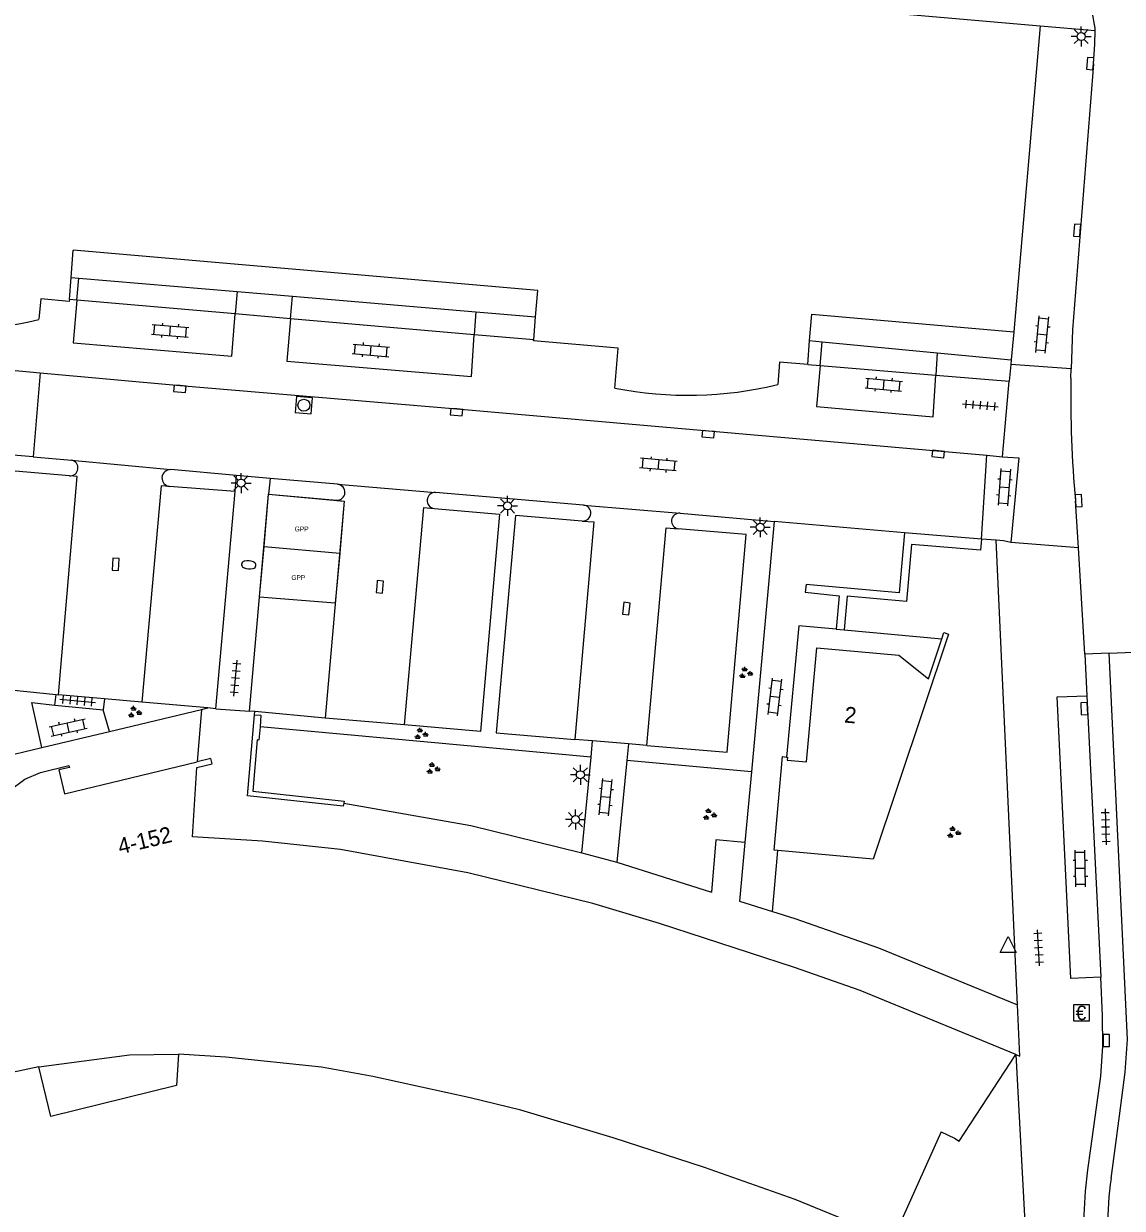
# Model space of a CAD drawing. Extents: x 131000 to 133014, y 396499 to 399001.
# Drawn here: x 132796.9 to 132865.6, y 396777.6 to 396851.7 of the extents above; entities that cross this region are included whole.
import ezdxf

# ---------------------------------------------------------------- set-up
doc = ezdxf.new("R2010")
doc.units = 0
for name, color, linetype in [('bp-grn-parkeervak', 7, 'Continuous'), ('gg-afsc-muur', 7, 'Continuous'), ('gg-anno-huisnummerreeks BGT', 7, 'Continuous'), ('gg-bbg-hoofdgebouw', 7, 'Continuous'), ('gg-bbg-onder overbouw', 7, 'Continuous'), ('gg-bbg-pand overbouw', 7, 'Continuous'), ('gg-knt-verharding', 7, 'Continuous'), ('gg-knt-verharding nz', 7, 'Continuous'), ('gt-grn-groengrens', 7, 'Continuous'), ('gt-grn-weggrens', 7, 'Continuous'), ('gt-symb-betaalautomaat', 7, 'Continuous'), ('gt-symb-brandkraan', 7, 'Continuous'), ('gt-symb-groenvak', 7, 'Continuous'), ('gt-symb-klinker verharding', 7, 'Continuous'), ('gt-symb-kolk', 7, 'Continuous'), ('gt-symb-lichtmast', 7, 'Continuous'), ('gt-symb-rioolschacht', 7, 'Continuous'), ('gt-symb-tegel verharding', 7, 'Continuous'), ('gt-symb-waterafsluiter', 7, 'Continuous'), ('kenmerkpunt gehandicapten parkeerplaats', 7, 'Continuous')]:
    doc.layers.add(name, color=color, linetype=linetype)

# ---------------------------------------------------------------- blocks, each defined once
blk = doc.blocks.new('gt0-KOLK')
at = {"layer": 'gt-symb-kolk'}
blk.add_lwpolyline([(0, 0), (0.375, 0), (0.375, 0.4), (-0.375, 0.4), (-0.375, 0), (0, 0)], dxfattribs=at)
blk = doc.blocks.new('gt0-KL1')
at = {"layer": 'gt-symb-klinker verharding'}
for p, q in [((-1.15, 0.3), (1.15, 0.3)), ((-1, -0.3), (-1, 0.3)), ((-0.5, 0.3), (-0.5, 0.45)), ((0, -0.3), (0, 0.3)), ((0.5, 0.3), (0.5, 0.45)), ((1, -0.3), (1, 0.3)), ((-1.15, -0.3), (1.15, -0.3)), ((-0.5, -0.45), (-0.5, -0.3)), ((0.5, -0.45), (0.5, -0.3))]:
    blk.add_line(p, q, dxfattribs=at)
blk = doc.blocks.new('gt0-LMAST')
at = {"layer": 'gt-symb-lichtmast'}
for p, q in [((-0.182, 0.173), (-0.447, 0.438)), ((-0.005, 0.246), (-0.005, 0.621)), ((0.172, 0.173), (0.437, 0.438)), ((-0.255, -0.004), (-0.63, -0.004)), ((-0.182, -0.181), (-0.447, -0.446)), ((-0.005, -0.254), (-0.005, -0.629)), ((0.437, -0.446), (0.172, -0.181)), ((0.245, -0.004), (0.62, -0.004))]:
    blk.add_line(p, q, dxfattribs=at)
blk.add_circle((-0.005, -0.004), 0.25, dxfattribs=at)
blk = doc.blocks.new('gt0-TEG1')
at = {"layer": 'gt-symb-tegel verharding'}
for p, q in [((-1.125, 0), (1.125, 0)), ((-0.9, -0.25), (-0.9, 0.25)), ((-0.45, -0.25), (-0.45, 0.25)), ((0, -0.25), (0, 0.25)), ((0.45, -0.25), (0.45, 0.25)), ((0.9, -0.25), (0.9, 0.25))]:
    blk.add_line(p, q, dxfattribs=at)
blk = doc.blocks.new('gt0-RS')
at = {"layer": 'gt-symb-rioolschacht'}
blk.add_lwpolyline([(-0.5, -0.5), (0.5, -0.5), (0.5, 0.5), (-0.5, 0.5)], close=True, dxfattribs=at)
blk.add_circle((0, 0), 0.375, dxfattribs=at)
blk = doc.blocks.new('gt0-GRVAK')
at = {"layer": 'gt-symb-groenvak'}
for p, q in [((-0.11, 0.189), (-0.228, 0.24)), ((-0.182, 0.153), (0.088, 0.153)), ((-0.091, 0.211), (-0.156, 0.322)), ((-0.047, 0.214), (-0.047, 0.393)), ((-0.004, 0.211), (0.061, 0.322)), ((0.015, 0.189), (0.133, 0.24)), ((0.262, -0.052), (0.197, 0.059)), ((0.305, -0.049), (0.305, 0.13)), ((0.349, -0.052), (0.414, 0.059)), ((-0.245, -0.228), (-0.363, -0.177)), ((-0.318, -0.264), (-0.047, -0.264)), ((-0.226, -0.206), (-0.291, -0.095)), ((-0.183, -0.203), (-0.183, -0.024)), ((-0.139, -0.206), (-0.074, -0.095)), ((-0.12, -0.228), (-0.002, -0.177)), ((0.243, -0.074), (0.125, -0.023)), ((0.17, -0.11), (0.441, -0.11)), ((0.368, -0.074), (0.486, -0.023))]:
    blk.add_line(p, q, dxfattribs=at)
blk = doc.blocks.new('gt0-BR')
at = {"layer": 'gt-symb-brandkraan'}
for centre, radius, start, end in [((-0.244, 0), 0.206, 107.56694, 252.43307), ((0.599, -2.664), 3, 106.89205, 107.56694), ((0, -0.691), 0.938, 73.10799, 106.89205), ((-0.599, -2.664), 3, 72.43309, 73.10799), ((0.244, 0), 0.206, 287.56695, 72.43309), ((0.599, 2.664), 3, 252.43307, 253.10797), ((0, 0.691), 0.938, 253.10797, 286.89206), ((-0.599, 2.664), 3, 286.89206, 287.56695)]:
    blk.add_arc(centre, radius, start, end, dxfattribs=at)
blk = doc.blocks.new('gt0-WAFSL')
at = {"layer": 'gt-symb-waterafsluiter'}
for p, q in [((-0.5, -0.333), (0, 0.667)), ((0, 0.667), (0.5, -0.333)), ((0.5, -0.333), (-0.5, -0.333))]:
    blk.add_line(p, q, dxfattribs=at)
blk = doc.blocks.new('gt0-BA')
at = {"layer": 'gt-symb-betaalautomaat'}
blk.add_lwpolyline([(-0.498, -0.507), (0.502, -0.507), (0.502, 0.493), (-0.498, 0.493)], close=True, dxfattribs=at)
blk.add_text('€', height=0.9, dxfattribs=at).set_placement((-0.357, -0.457))

msp = doc.modelspace()

# ---------------------------------------------------------------- linework, layer by layer
at = {"layer": 'bp-grn-parkeervak'}
msp.add_line((132811.943, 396819.026), (132816.677, 396818.61), dxfattribs=at)
for points in [[(132811.943, 396819.026), (132812.229, 396822.286), (132816.964, 396821.862), (132816.677, 396818.61)], [(132816.677, 396818.61), (132816.4, 396815.48), (132811.664, 396815.849), (132811.943, 396819.026)]]:
    msp.add_lwpolyline(points, dxfattribs=at)
at = {"layer": 'gg-afsc-muur'}
for points in [[(132816.935, 396802.956), (132816.902, 396802.778), (132810.907, 396803.415), (132811.354, 396808.478)], [(132811.354, 396808.478), (132811.754, 396808.458), (132811.696, 396807.739)], [(132811.696, 396807.739), (132811.629, 396806.905), (132811.512, 396806.923), (132811.254, 396803.712), (132816.96, 396803.095), (132816.935, 396802.956)]]:
    msp.add_lwpolyline(points, dxfattribs=at)
at = {"layer": 'gg-bbg-hoofdgebouw'}
for p, q in [((132860.51, 396851.58), (132858.85, 396832.44)), ((132858.985, 396787.237), (132856.86, 396788.112))]:
    msp.add_line(p, q, dxfattribs=at)
for points in [[(132721.538, 396862.94), (132721.6, 396863.65), (132860.51, 396851.58)], [(132799.766, 396834.463), (132799.757, 396834.348), (132797.982, 396834.507), (132797.856, 396833.225)], [(132833.887, 396828.928), (132834.095, 396831.416), (132828.813, 396831.881), (132828.818, 396831.937)], [(132845.958, 396830.406), (132844.194, 396830.547), (132844.086, 396829.15)], [(132854.349, 396813.235), (132854.482, 396813.636), (132854.773, 396813.543), (132850.057, 396799.469), (132844.09, 396800.007)], [(132844.622, 396805.85), (132844.687, 396805.842), (132844.665, 396805.661), (132845.878, 396805.555), (132846.532, 396812.679), (132851.667, 396812.224), (132853.521, 396810.743), (132854.349, 396813.235)], [(132856.86, 396788.112), (132849.237, 396791.25), (132845.123, 396792.682), (132836.678, 396795.435), (132832.524, 396796.693), (132824.685, 396798.614), (132816.725, 396800.058), (132811.849, 396800.58), (132807.465, 396800.858), (132807.737, 396805.2), (132808.692, 396805.43), (132808.607, 396805.748), (132807.767, 396805.546)], [(132844.09, 396800.007), (132843.859, 396800.028), (132844.381, 396805.879), (132844.622, 396805.85)], [(132797.859, 396786.468), (132793.229, 396785.495), (132787.046, 396784.442), (132782.576, 396783.777), (132775.676, 396783.109), (132769.668, 396782.694), (132762.706, 396782.371), (132758.2, 396782.397), (132751.885, 396782.61), (132747.367, 396782.895), (132740.472, 396783.731), (132734.503, 396784.555), (132727.62, 396785.69), (132722.164, 396786.898)], [(132854.301, 396782.397), (132851.293, 396775.68), (132845.182, 396778.182), (132839.494, 396780.167), (132833.778, 396782.034), (132828.015, 396783.772), (132824.835, 396784.537), (132818.751, 396785.87), (132815.533, 396786.449), (132809.559, 396787.07), (132806.596, 396787.264)], [(132854.301, 396782.397), (132855.15, 396782.017), (132855.436, 396781.832), (132858.985, 396787.237)]]:
    msp.add_lwpolyline(points, dxfattribs=at)
for centre, radius, start, end in [((132792.162, 396856.212), 23.682, 258.9935, 283.91133), ((132838.484, 396852.146), 23.669, 258.80196, 283.69194)]:
    msp.add_arc(centre, radius, start, end, dxfattribs=at)
at = {"layer": 'gg-bbg-onder overbouw'}
for p, q in [((132799.873, 396835.849), (132800.006, 396837.56)), ((132829.076, 396835.031), (132800.006, 396837.56)), ((132799.766, 396834.463), (132799.873, 396835.849)), ((132828.938, 396833.373), (132829.076, 396835.031)), ((132846.078, 396831.903), (132846.209, 396833.54)), ((132846.209, 396833.54), (132858.85, 396832.44)), ((132828.818, 396831.937), (132828.938, 396833.373)), ((132845.958, 396830.406), (132846.078, 396831.903))]:
    msp.add_line(p, q, dxfattribs=at)
for points in [[(132794.928, 396800.904), (132795.067, 396801.991), (132795.463, 396802.982), (132796.089, 396803.798), (132796.973, 396804.462), (132797.956, 396804.879), (132799.742, 396805.32), (132799.77, 396805.203), (132799.109, 396805.044), (132799.47, 396803.547), (132807.767, 396805.546)], [(132797.859, 396786.468), (132803.518, 396787.219), (132806.596, 396787.264)]]:
    msp.add_lwpolyline(points, dxfattribs=at)
at = {"layer": 'gg-bbg-pand overbouw'}
for p, q in [((132800.238, 396834.422), (132799.766, 396834.463)), ((132810.146, 396833.561), (132800.238, 396834.422)), ((132813.603, 396833.26), (132810.146, 396833.561)), ((132825.098, 396832.26), (132813.603, 396833.26)), ((132828.818, 396831.937), (132825.098, 396832.26)), ((132858.85, 396832.44), (132858.686, 396830.688)), ((132858.686, 396830.688), (132858.658, 396830.393)), ((132845.958, 396830.406), (132846.735, 396830.341)), ((132846.735, 396830.341), (132853.98, 396829.734)), ((132858.658, 396830.393), (132858.56, 396829.35)), ((132853.98, 396829.734), (132858.56, 396829.35)), ((132802.277, 396807.447), (132808.042, 396808.822)), ((132808.042, 396808.822), (132807.767, 396805.546)), ((132798.044, 396806.437), (132802.277, 396807.447)), ((132793.295, 396805.304), (132798.044, 396806.437))]:
    msp.add_line(p, q, dxfattribs=at)
msp.add_lwpolyline([(132806.596, 396787.264), (132806.467, 396785.298), (132798.605, 396783.374), (132797.859, 396786.468)], dxfattribs=at)
at = {"layer": 'gg-knt-verharding'}
for p, q in [((132793.256, 396830.306), (132797.936, 396829.887)), ((132797.936, 396829.887), (132797.497, 396824.624)), ((132862.439, 396830.124), (132858.658, 396830.393)), ((132862.426, 396829.549), (132862.439, 396830.124)), ((132797.497, 396824.624), (132792.798, 396825.027)), ((132797.497, 396824.624), (132799.899, 396824.417)), ((132856.827, 396819.485), (132857.159, 396824.72)), ((132857.159, 396824.72), (132858.147, 396824.633)), ((132858.147, 396824.633), (132858.471, 396824.605)), ((132810.223, 396823.464), (132806.115, 396823.826)), ((132812.319, 396823.28), (132810.223, 396823.464)), ((132816.548, 396822.907), (132812.319, 396823.28)), ((132810.132, 396822.45), (132806.032, 396822.771)), ((132808.926, 396808.874), (132810.132, 396822.45)), ((132831.932, 396821.605), (132822.678, 396822.395)), ((132811.038, 396808.723), (132812.229, 396822.286)), ((132812.229, 396822.286), (132816.477, 396821.906)), ((132862.891, 396818.935), (132862.713, 396821.867)), ((132837.974, 396821.102), (132843.867, 396820.582)), ((132843.867, 396820.582), (132842.433, 396804.927)), ((132852.016, 396819.882), (132843.867, 396820.582)), ((132856.827, 396819.485), (132852.016, 396819.882)), ((132857.744, 396819.409), (132856.827, 396819.485)), ((132858.218, 396819.37), (132857.744, 396819.409)), ((132859.087, 396790.348), (132857.744, 396819.409)), ((132858.678, 396819.266), (132858.218, 396819.37)), ((132863.295, 396812.29), (132862.891, 396818.935)), ((132847.75, 396813.851), (132848.248, 396813.805)), ((132848.248, 396813.805), (132854.349, 396813.235)), ((132864.829, 396812.336), (132863.295, 396812.29)), ((132863.295, 396812.29), (132863.429, 396809.674)), ((132864.829, 396812.336), (132869.101, 396812.521)), ((132794.455, 396810.214), (132798.933, 396809.755)), ((132798.866, 396809.087), (132798.933, 396809.755)), ((132798.866, 396809.087), (132801.889, 396808.795)), ((132798.933, 396809.755), (132799.093, 396809.739)), ((132801.968, 396809.485), (132799.093, 396809.739)), ((132801.968, 396809.485), (132801.889, 396808.795)), ((132804.308, 396809.278), (132801.968, 396809.485)), ((132808.438, 396808.917), (132804.308, 396809.278)), ((132863.429, 396809.674), (132864.29, 396792.082)), ((132802.277, 396807.447), (132801.889, 396808.795)), ((132808.042, 396808.822), (132808.438, 396808.917)), ((132808.926, 396808.874), (132808.438, 396808.917)), ((132808.926, 396808.874), (132811.038, 396808.723)), ((132811.373, 396808.692), (132811.038, 396808.723)), ((132811.354, 396808.478), (132811.373, 396808.692)), ((132815.764, 396808.281), (132811.373, 396808.692)), ((132820.733, 396807.863), (132815.764, 396808.281)), ((132832.505, 396806.855), (132831.387, 396806.948)), ((132832.408, 396805.844), (132832.505, 396806.855)), ((132834.737, 396806.679), (132832.505, 396806.855)), ((132834.737, 396806.679), (132834.636, 396805.64)), ((132835.903, 396806.573), (132834.737, 396806.679)), ((132831.834, 396799.865), (132832.408, 396805.844)), ((132834.636, 396805.64), (132834.016, 396799.269)), ((132842.433, 396804.927), (132842.028, 396800.502)), ((132842.028, 396800.502), (132841.699, 396796.839)), ((132831.834, 396799.865), (132834.016, 396799.269)), ((132843.763, 396796.187), (132844.09, 396800.007)), ((132834.016, 396799.269), (132839.943, 396797.395)), ((132841.699, 396796.839), (132843.763, 396796.187)), ((132859.236, 396787.134), (132859.087, 396790.348)), ((132858.985, 396787.237), (132859.236, 396787.134)), ((132858.985, 396787.237), (132860.057, 396766.827)), ((132865.195, 396781.364), (132865.474, 396783.414)), ((132864.94, 396779.493), (132865.195, 396781.364))]:
    msp.add_line(p, q, dxfattribs=at)
for points in [[(132863.941, 396851.282), (132863.942, 396851.433), (132863.579, 396853.541)], [(132863.833, 396849.206), (132863.933, 396850.438), (132863.941, 396851.282)], [(132863.833, 396849.206), (132862.524, 396832.562), (132862.439, 396830.124)], [(132800.238, 396834.422), (132800.001, 396831.758), (132809.938, 396830.911), (132810.146, 396833.561)], [(132813.603, 396833.26), (132813.373, 396830.615), (132824.931, 396829.642), (132825.098, 396832.26)], [(132797.936, 396829.887), (132806.692, 396829.085), (132824.003, 396827.617), (132857.159, 396824.72)], [(132846.735, 396830.341), (132846.508, 396827.779), (132853.815, 396827.131), (132853.98, 396829.734)], [(132858.471, 396824.605), (132859.177, 396824.554), (132858.678, 396819.266)], [(132799.776, 396823.43), (132795.651, 396823.795), (132794.455, 396810.214)], [(132822.592, 396821.388), (132826.678, 396821.046), (132825.484, 396807.455), (132820.733, 396807.863)], [(132831.855, 396820.611), (132827.67, 396820.963), (132826.469, 396807.361), (132831.387, 396806.948)], [(132835.903, 396806.573), (132840.921, 396806.159), (132842.118, 396819.773), (132837.859, 396820.121)], [(132852.016, 396819.882), (132851.686, 396816.127), (132845.87, 396816.645), (132845.81, 396816.153), (132847.936, 396815.935), (132847.75, 396813.851)], [(132847.75, 396813.851), (132845.396, 396814.059), (132844.622, 396805.85)], [(132865.474, 396783.414), (132865.814, 396786.146), (132865.96, 396788.192), (132864.829, 396812.336)], [(132798.044, 396806.437), (132797.41, 396809.251), (132798.866, 396809.087)], [(132864.29, 396792.082), (132862.429, 396792), (132861.572, 396809.62), (132863.429, 396809.674)], [(132816.935, 396802.956), (132824.875, 396801.562), (132831.834, 396799.865)], [(132842.028, 396800.502), (132840.207, 396800.669), (132839.943, 396797.395)], [(132843.763, 396796.187), (132845.147, 396795.749), (132850.389, 396793.92), (132859.087, 396790.348)], [(132863.319, 396773.921), (132863.239, 396776.826), (132863.336, 396778.686), (132863.479, 396780.028), (132863.683, 396781.362), (132864.296, 396785.882), (132864.432, 396787.765), (132864.399, 396789.652), (132864.29, 396792.082)]]:
    msp.add_lwpolyline(points, dxfattribs=at)
for centre, radius, start, end in [((132931.78, 396828.294), 69.365, 178.96307, 185.31609), ((132799.805, 396823.928), 0.498, 266.68822, 79.10462), ((132806.088, 396823.297), 0.529, 87.04175, 263.96152), ((132816.506, 396822.407), 0.502, 266.73731, 85.14841), ((132822.654, 396821.89), 0.506, 87.26222, 262.9751), ((132831.887, 396821.109), 0.499, 266.31556, 84.82532), ((132837.937, 396820.609), 0.494, 85.67925, 260.94852), ((132881.385, 396776.941), 16.642, 171.18043, 181.86074)]:
    msp.add_arc(centre, radius, start, end, dxfattribs=at)
at = {"layer": 'gg-knt-verharding nz'}
for p, q in [((132799.873, 396835.849), (132800.361, 396835.807)), ((132800.238, 396834.422), (132800.361, 396835.807)), ((132800.361, 396835.807), (132810.256, 396834.964)), ((132810.256, 396834.964), (132810.146, 396833.561)), ((132810.256, 396834.964), (132813.725, 396834.669)), ((132813.603, 396833.26), (132813.725, 396834.669)), ((132813.725, 396834.669), (132825.189, 396833.692)), ((132825.189, 396833.692), (132825.098, 396832.26)), ((132825.189, 396833.692), (132828.938, 396833.373)), ((132846.078, 396831.903), (132846.867, 396831.827)), ((132846.735, 396830.341), (132846.867, 396831.827)), ((132846.867, 396831.827), (132854.069, 396831.133)), ((132854.069, 396831.133), (132853.98, 396829.734)), ((132854.069, 396831.133), (132858.686, 396830.688))]:
    msp.add_line(p, q, dxfattribs=at)
for points in [[(132799.093, 396809.739), (132800.258, 396823.387), (132799.776, 396823.43)], [(132806.032, 396822.771), (132805.514, 396822.812), (132804.308, 396809.278)], [(132816.477, 396821.906), (132816.964, 396821.862), (132815.764, 396808.281)], [(132820.733, 396807.863), (132821.945, 396821.452), (132822.592, 396821.388)], [(132831.855, 396820.611), (132832.579, 396820.55), (132831.387, 396806.948)], [(132835.903, 396806.573), (132837.112, 396820.184), (132837.859, 396820.121)]]:
    msp.add_lwpolyline(points, dxfattribs=at)
at = {"layer": 'gt-grn-groengrens'}
for p, q in [((132832.408, 396805.844), (132811.696, 396807.739)), ((132842.433, 396804.927), (132834.636, 396805.64))]:
    msp.add_line(p, q, dxfattribs=at)
msp.add_lwpolyline([(132856.827, 396819.485), (132856.769, 396818.787), (132852.453, 396819.144), (132852.14, 396815.585), (132848.436, 396815.914), (132848.248, 396813.805)], dxfattribs=at)
at = {"layer": 'gt-grn-weggrens'}
for p, q in [((132860.51, 396851.58), (132863.941, 396851.282)), ((132858.147, 396824.633), (132858.56, 396829.35)), ((132799.899, 396824.417), (132806.115, 396823.826)), ((132810.132, 396822.45), (132810.223, 396823.464)), ((132812.319, 396823.28), (132812.229, 396822.286)), ((132816.548, 396822.907), (132822.678, 396822.395)), ((132831.932, 396821.605), (132837.974, 396821.102)), ((132862.891, 396818.935), (132858.678, 396819.266))]:
    msp.add_line(p, q, dxfattribs=at)

# ---------------------------------------------------------------- block references
at = {"layer": 'gt-symb-betaalautomaat'}
msp.add_blockref('gt0-BA', (132863.078, 396789.855), dxfattribs=at)
at = {"layer": 'gt-symb-brandkraan', "rotation": -5.453918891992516}
msp.add_blockref('gt0-BR', (132810.986, 396817.872), dxfattribs=at)
at = {"layer": 'gt-symb-groenvak'}
for p in [(132842.063, 396811.099), (132803.831, 396808.649), (132821.748, 396807.29), (132822.502, 396805.127), (132839.802, 396802.243), (132855.078, 396801.126)]:
    msp.add_blockref('gt0-GRVAK', p, dxfattribs=at)
at = {"layer": 'gt-symb-klinker verharding'}
for p, rotation in [((132806.076, 396832.503), -4.473406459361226), ((132860.631, 396832.273), 84.60853660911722), ((132818.632, 396831.284), -4.820766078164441), ((132850.72, 396829.142), -5.334440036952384), ((132836.617, 396824.138), 175.1221191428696), ((132858.258, 396822.725), -94.41628344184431), ((132843.915, 396809.607), 83.2232171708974), ((132799.697, 396807.698), 12.242859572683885), ((132833.321, 396803.339), 84.31791505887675), ((132863.021, 396798.877), 91.03121267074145)]:
    msp.add_blockref('gt0-KL1', p, dxfattribs=dict(at, rotation=rotation))
at = {"layer": 'gt-symb-kolk'}
for p, rotation in [((132863.833, 396849.206), 85.52659354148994), ((132863.013, 396838.774), 85.35527839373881), ((132806.692, 396829.085), 175.17923392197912), ((132824.003, 396827.617), 174.95083353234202), ((132839.745, 396826.234), 175.1221191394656), ((132854.144, 396825.001), 174.7796383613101), ((132862.713, 396821.867), -86.55950512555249), ((132802.457, 396817.92), -92.92247266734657), ((132818.992, 396816.511), -94.99208116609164), ((132834.413, 396815.164), -97.5870690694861), ((132863.461, 396808.883), 92.29290050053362), ((132864.439, 396788.128), -90.57293869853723)]:
    msp.add_blockref('gt0-KOLK', p, dxfattribs=dict(at, rotation=rotation))
at = {"layer": 'gt-symb-lichtmast'}
for p in [(132863.076, 396850.917), (132810.51, 396822.99), (132827.185, 396821.556), (132842.994, 396820.22), (132831.739, 396804.741), (132831.435, 396801.937)]:
    msp.add_blockref('gt0-LMAST', p, dxfattribs=at)
at = {"layer": 'gt-symb-rioolschacht', "rotation": -4.5876256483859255}
msp.add_blockref('gt0-RS', (132814.438, 396827.854), dxfattribs=at)
at = {"layer": 'gt-symb-tegel verharding'}
for p, rotation in [((132856.764, 396827.849), -5.049166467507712), ((132810.162, 396810.78), 84.83669318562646), ((132800.28, 396809.371), -5.220361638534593), ((132864.595, 396801.481), -88.2243994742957), ((132860.407, 396793.914), 93.15439218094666)]:
    msp.add_blockref('gt0-TEG1', p, dxfattribs=dict(at, rotation=rotation))
at = {"layer": 'gt-symb-waterafsluiter'}
msp.add_blockref('gt0-WAFSL', (132858.505, 396793.953), dxfattribs=at)

# ---------------------------------------------------------------- texts
at = {"layer": 'gg-anno-huisnummerreeks BGT'}
for s, rotation, p in [('2', 355, (132848.225, 396808.011)), ('4-152', 13.5, (132802.935, 396799.755))]:
    msp.add_text(s, height=1, rotation=rotation, dxfattribs=at).set_placement(p)
at = {"layer": 'kenmerkpunt gehandicapten parkeerplaats'}
for p in [(132813.862, 396819.961), (132813.654, 396816.924)]:
    msp.add_text('GPP', height=0.3, dxfattribs=at).set_placement(p)

doc.saveas('drawing.dxf')
